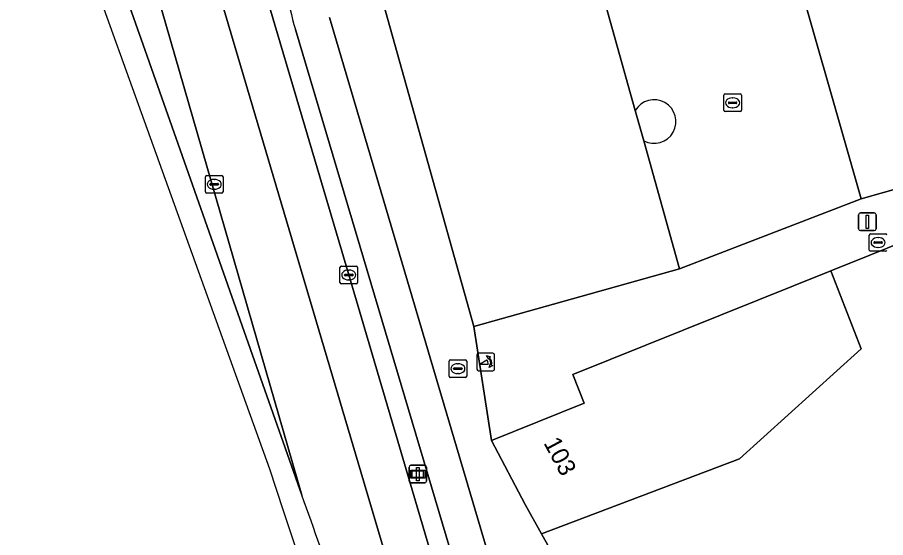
# Model space of a CAD drawing. Extents: x 161881 to 162523, y 381678 to 382381.
# Drawn here: x 161912.49 to 161961.83, y 382173.84 to 382203.41 of the extents above; entities that cross this region are included whole.
import ezdxf

# ---------------------------------------------------------------- set-up
doc = ezdxf.new("R2010")
doc.units = 0
for name, color, linetype in [('IMGEO_Berm_open', 7, 'Continuous'), ('IMGEO_Brandkraan', 7, 'Continuous'), ('IMGEO_Erf', 7, 'Continuous'), ('IMGEO_Fietspad_gesloten', 7, 'Continuous'), ('IMGEO_Kolk', 7, 'Continuous'), ('IMGEO_Lichtmast', 7, 'Continuous'), ('IMGEO_OVBaan_gesloten', 7, 'Continuous'), ('IMGEO_Pand', 7, 'Continuous'), ('IMGEO_Pand_nummerreeks', 7, 'Continuous'), ('IMGEO_Poller', 7, 'Continuous'), ('IMGEO_Rijbaan_lokaal_gesloten', 7, 'Continuous'), ('IMGEO_Rioolput', 7, 'Continuous'), ('IMGEO_Voetpad_open', 7, 'Continuous'), ('IMGEO_Wegwijzer', 7, 'Continuous')]:
    doc.layers.add(name, color=color, linetype=linetype)

msp = doc.modelspace()

# ---------------------------------------------------------------- linework, layer by layer
at = {"layer": 'IMGEO_Berm_open'}
for points in [[(161927.828, 382214.496), (161924.075, 382213.309), (161931.323, 382188.773), (161936.554, 382171.021), (161939.034, 382162.701)], [(161942.345, 382156.802), (161940.724, 382160.936), (161928.289, 382202.717)]]:
    msp.add_lwpolyline(points, dxfattribs=at)
msp.add_arc((161941.219, 382206.588), 13.497, 176.5054, 196.6677, dxfattribs=at)
at = {"layer": 'IMGEO_Brandkraan'}
for p, q in [((161937.021, 382183.017), (161937.021, 382183.869)), ((161937.096, 382183.943), (161937.948, 382183.943)), ((161937.509, 382183.723), (161937.534, 382183.723)), ((161938.022, 382183.869), (161938.022, 382183.017)), ((161937.28, 382183.437), (161937.28, 382183.449)), ((161937.718, 382183.4), (161937.32, 382183.4)), ((161937.323, 382183.486), (161937.721, 382183.486)), ((161937.764, 382183.449), (161937.764, 382183.437)), ((161937.948, 382182.943), (161937.096, 382182.943)), ((161937.532, 382183.163), (161937.507, 382183.163))]:
    msp.add_line(p, q, dxfattribs=at)
for points in [[(161937.021, 382183.017), (161937.021, 382183.869)], [(161937.096, 382183.943), (161937.948, 382183.943)], [(161938.022, 382183.869), (161938.022, 382183.017)], [(161937.948, 382182.943), (161937.096, 382182.943)]]:
    msp.add_lwpolyline(points, dxfattribs=at)
for centre, radius, start, end in [((161937.098, 382183.867), 0.0765, 91.552, 178.448), ((161937.098, 382183.867), 0.0765, 91.552, 178.448), ((161937.946, 382183.867), 0.0765, 1.552, 88.448), ((161937.946, 382183.867), 0.0765, 1.552, 88.448), ((161937.32, 382183.446), 0.0403, 85.8775, 175.7526), ((161937.317, 382183.436), 0.0366, 178.938, 274.7102), ((161937.721, 382183.443), 0.043, 264.8664, 352.4533), ((161937.725, 382183.448), 0.0386, 1.7309, 96.639), ((161937.098, 382183.019), 0.0765, 181.552, 268.448), ((161937.098, 382183.019), 0.0765, 181.552, 268.448), ((161937.946, 382183.019), 0.0765, 271.552, 358.448), ((161937.946, 382183.019), 0.0765, 271.552, 358.448)]:
    msp.add_arc(centre, radius, start, end, dxfattribs=at)
for centre, major_axis, ratio, start_param, end_param in [((161937.508, 382183.443), (-0.387, 0.002), 0.722429, 4.712389, 7.853982), ((161937.533, 382183.443), (-0.39, 0.002), 0.717154, 1.570796, 4.712389)]:
    msp.add_ellipse(centre, major_axis=major_axis, ratio=ratio, start_param=start_param, end_param=end_param, dxfattribs=at)
at = {"layer": 'IMGEO_Erf'}
msp.add_lwpolyline([(161973.133, 382178.713), (161972.537, 382181.136), (161972.251, 382182.296), (161970.726, 382188.493), (161969.41, 382193.324), (161960.926, 382189.901), (161958.71, 382189.01), (161960.433, 382184.575), (161953.525, 382178.311), (161942.282, 382174.056), (161944.712, 382169.68), (161946.857, 382165.818), (161951.006, 382158.348), (161951.08, 382158.217), (161954.13, 382160.506), (161955.129, 382161.266), (161956.752, 382159.101), (161962.375, 382163.488), (161961.231, 382165.014), (161963.943, 382166.855), (161965.48, 382167.819), (161974.385, 382173.626)], close=True, dxfattribs=at)
at = {"layer": 'IMGEO_Fietspad_gesloten'}
for points in [[(161944.221, 382157.439), (161942.82, 382161.229), (161941.571, 382165.037), (161930.226, 382203.414)], [(161928.289, 382202.717), (161940.724, 382160.936), (161942.345, 382156.802)]]:
    msp.add_lwpolyline(points, dxfattribs=at)
msp.add_arc((161941.219, 382206.588), 13.497, 176.5054, 196.6677, dxfattribs=at)
at = {"layer": 'IMGEO_Kolk'}
for p, q in [((161952.71, 382199.059), (161953.562, 382199.059)), ((161952.635, 382198.133), (161952.635, 382198.985)), ((161952.894, 382198.553), (161952.894, 382198.565)), ((161953.332, 382198.516), (161952.934, 382198.516)), ((161952.937, 382198.602), (161953.335, 382198.602)), ((161953.123, 382198.839), (161953.148, 382198.839)), ((161953.378, 382198.565), (161953.378, 382198.553)), ((161953.636, 382198.985), (161953.636, 382198.133)), ((161953.562, 382198.059), (161952.71, 382198.059)), ((161953.146, 382198.279), (161953.121, 382198.279)), ((161960.976, 382191.116), (161961.828, 382191.116)), ((161960.901, 382190.19), (161960.901, 382191.042)), ((161961.16, 382190.61), (161961.16, 382190.622)), ((161961.203, 382190.659), (161961.601, 382190.659)), ((161961.389, 382190.896), (161961.414, 382190.896)), ((161961.644, 382190.622), (161961.644, 382190.61)), ((161961.828, 382190.116), (161960.976, 382190.116)), ((161961.598, 382190.573), (161961.2, 382190.573)), ((161961.412, 382190.336), (161961.387, 382190.336)), ((161930.823, 382188.347), (161930.823, 382189.199)), ((161930.898, 382189.273), (161931.75, 382189.273)), ((161931.824, 382189.199), (161931.824, 382188.347)), ((161931.082, 382188.767), (161931.082, 382188.779)), ((161931.52, 382188.73), (161931.122, 382188.73)), ((161931.125, 382188.816), (161931.523, 382188.816)), ((161931.311, 382189.053), (161931.336, 382189.053)), ((161931.566, 382188.779), (161931.566, 382188.767)), ((161931.75, 382188.273), (161930.898, 382188.273)), ((161931.334, 382188.493), (161931.309, 382188.493))]:
    msp.add_line(p, q, dxfattribs=at)
for points in [[(161952.71, 382199.059), (161953.562, 382199.059)], [(161952.635, 382198.133), (161952.635, 382198.985)], [(161953.636, 382198.985), (161953.636, 382198.133)], [(161953.562, 382198.059), (161952.71, 382198.059)], [(161960.976, 382191.116), (161961.828, 382191.116)], [(161960.901, 382190.19), (161960.901, 382191.042)], [(161961.828, 382190.116), (161960.976, 382190.116)], [(161930.823, 382188.347), (161930.823, 382189.199)], [(161930.898, 382189.273), (161931.75, 382189.273)], [(161931.824, 382189.199), (161931.824, 382188.347)], [(161931.75, 382188.273), (161930.898, 382188.273)]]:
    msp.add_lwpolyline(points, dxfattribs=at)
for centre, radius, start, end in [((161952.712, 382198.983), 0.0765, 91.552, 178.448), ((161952.712, 382198.983), 0.0765, 91.552, 178.448), ((161953.56, 382198.983), 0.0765, 1.552, 88.448), ((161953.56, 382198.983), 0.0765, 1.552, 88.448), ((161952.934, 382198.562), 0.0403, 85.8775, 175.7526), ((161952.931, 382198.552), 0.0366, 178.938, 274.7102), ((161953.335, 382198.559), 0.043, 264.8664, 352.4533), ((161953.339, 382198.564), 0.0386, 1.7309, 96.639), ((161952.712, 382198.135), 0.0765, 181.552, 268.448), ((161952.712, 382198.135), 0.0765, 181.552, 268.448), ((161953.56, 382198.135), 0.0765, 271.552, 358.448), ((161953.56, 382198.135), 0.0765, 271.552, 358.448), ((161960.978, 382191.04), 0.0765, 91.552, 178.448), ((161960.978, 382191.04), 0.0765, 91.552, 178.448), ((161961.826, 382191.04), 0.0765, 1.552, 88.448), ((161961.826, 382191.04), 0.0765, 1.552, 88.448), ((161961.2, 382190.619), 0.0403, 85.8775, 175.7526), ((161961.197, 382190.609), 0.0366, 178.938, 274.7102), ((161961.601, 382190.616), 0.043, 264.8664, 352.4533), ((161961.605, 382190.621), 0.0386, 1.7309, 96.639), ((161960.978, 382190.192), 0.0765, 181.552, 268.448), ((161960.978, 382190.192), 0.0765, 181.552, 268.448), ((161961.826, 382190.192), 0.0765, 271.552, 358.448), ((161961.826, 382190.192), 0.0765, 271.552, 358.448), ((161930.9, 382189.197), 0.0765, 91.552, 178.448), ((161930.9, 382189.197), 0.0765, 91.552, 178.448), ((161931.748, 382189.197), 0.0765, 1.552, 88.448), ((161931.748, 382189.197), 0.0765, 1.552, 88.448), ((161931.122, 382188.776), 0.0403, 85.8775, 175.7526), ((161931.119, 382188.766), 0.0366, 178.938, 274.7102), ((161931.523, 382188.773), 0.043, 264.8664, 352.4533), ((161931.527, 382188.778), 0.0386, 1.7309, 96.639), ((161930.9, 382188.349), 0.0765, 181.552, 268.448), ((161930.9, 382188.349), 0.0765, 181.552, 268.448), ((161931.748, 382188.349), 0.0765, 271.552, 358.448), ((161931.748, 382188.349), 0.0765, 271.552, 358.448)]:
    msp.add_arc(centre, radius, start, end, dxfattribs=at)
for centre, major_axis, ratio, start_param, end_param in [((161953.122, 382198.559), (-0.387, 0.002), 0.722429, 4.712389, 7.853982), ((161953.147, 382198.559), (-0.39, 0.002), 0.717154, 1.570796, 4.712389), ((161961.388, 382190.616), (-0.387, 0.002), 0.722429, 4.712389, 7.853982), ((161961.413, 382190.616), (-0.39, 0.002), 0.717154, 1.570796, 4.712389), ((161931.31, 382188.773), (-0.387, 0.002), 0.722429, 4.712389, 7.853982), ((161931.335, 382188.773), (-0.39, 0.002), 0.717154, 1.570796, 4.712389)]:
    msp.add_ellipse(centre, major_axis=major_axis, ratio=ratio, start_param=start_param, end_param=end_param, dxfattribs=at)
at = {"layer": 'IMGEO_Lichtmast'}
for p, q in [((161960.293, 382191.394), (161960.293, 382192.194)), ((161960.293, 382192.194), (161960.293, 382191.394)), ((161960.393, 382192.294), (161961.183, 382192.294)), ((161961.183, 382192.294), (161960.393, 382192.294)), ((161961.283, 382192.194), (161961.283, 382191.394)), ((161961.283, 382191.394), (161961.283, 382192.194)), ((161961.183, 382191.294), (161960.393, 382191.294)), ((161960.393, 382191.294), (161961.183, 382191.294)), ((161934.747, 382177.052), (161934.747, 382177.852)), ((161934.747, 382177.852), (161934.747, 382177.052)), ((161934.847, 382177.952), (161935.637, 382177.952)), ((161935.637, 382177.952), (161934.847, 382177.952)), ((161935.737, 382177.852), (161935.737, 382177.052)), ((161935.737, 382177.052), (161935.737, 382177.852)), ((161935.637, 382176.952), (161934.847, 382176.952)), ((161934.847, 382176.952), (161935.637, 382176.952))]:
    msp.add_line(p, q, dxfattribs=at)
for points in [[(161960.713, 382192.169), (161960.863, 382192.169), (161960.863, 382191.419), (161960.713, 382191.419), (161960.713, 382192.169)], [(161935.167, 382177.827), (161935.317, 382177.827), (161935.317, 382177.077), (161935.167, 382177.077), (161935.167, 382177.827)]]:
    msp.add_lwpolyline(points, dxfattribs=at)
for centre, start, end in [((161960.393, 382192.194), 90, 180), ((161960.393, 382192.194), 90, 180), ((161961.183, 382192.194), 0, 90), ((161961.183, 382192.194), 360, 90), ((161960.393, 382191.394), 180, 270), ((161960.393, 382191.394), 180, 270), ((161961.183, 382191.394), 270, 0), ((161961.183, 382191.394), 270, 0), ((161934.847, 382177.852), 90, 180), ((161934.847, 382177.852), 90, 180), ((161935.637, 382177.852), 0, 90), ((161935.637, 382177.852), 360, 90), ((161934.847, 382177.052), 180, 270), ((161934.847, 382177.052), 180, 270), ((161935.637, 382177.052), 270, 0), ((161935.637, 382177.052), 270, 0)]:
    msp.add_arc(centre, 0.1, start, end, dxfattribs=at)
at = {"layer": 'IMGEO_OVBaan_gesloten'}
for points in [[(161928.664, 382176.248), (161919.644, 382201.86), (161902.872, 382249.216), (161902.994, 382249.268), (161902.735, 382250), (161899.245, 382259.859), (161894.908, 382272.343), (161893.598, 382276.374), (161889.478, 382288.959), (161888.196, 382293.015), (161887.067, 382296.792), (161886.44, 382296.644)], [(161886.44, 382296.644), (161903.28, 382243.152), (161912.457, 382217.651), (161923.958, 382185.694), (161926.817, 382177.75), (161927.603, 382175.385), (161932.75, 382159.904), (161934.201, 382157.98), (161934.146, 382158.231)]]:
    msp.add_lwpolyline(points, dxfattribs=at)
msp.add_arc((161756.643, 382114.06), 182.916, 15.99869, 19.87555, dxfattribs=at)
at = {"layer": 'IMGEO_Pand'}
for points in [[(161936.623, 382250), (161935.75, 382253.101), (161934.37, 382257.936), (161923.866, 382255.207), (161922.804, 382254.896), (161924.171, 382250), (161936.116, 382207.222), (161932.713, 382206.28), (161938.437, 382185.838), (161950.119, 382189.128), (161948.081, 382196.398), (161947.6, 382198.115), (161945.279, 382206.396), (161951.594, 382208.165), (161950.728, 382211.253), (161947.763, 382210.422), (161946.508, 382214.887), (161945.701, 382217.756)], [(161974.214, 382213.443), (161956.099, 382208.286), (161960.433, 382193.097), (161970.32, 382195.912), (161980.257, 382208.989), (161974.35, 382213.482)], [(161942.282, 382174.056), (161953.525, 382178.311), (161960.433, 382184.575), (161958.71, 382189.01), (161944.048, 382183.118), (161944.705, 382181.484), (161939.439, 382179.367), (161941.352, 382175.73)]]:
    msp.add_lwpolyline(points, close=True, dxfattribs=at)
at = {"layer": 'IMGEO_Poller'}
for p, q in [((161938.606, 382184.231), (161938.606, 382183.424)), ((161938.606, 382184.231), (161938.606, 382183.424)), ((161939.508, 382184.326), (161938.7, 382184.326)), ((161939.508, 382184.326), (161938.7, 382184.326)), ((161939.602, 382183.424), (161939.602, 382184.231)), ((161939.602, 382183.424), (161939.602, 382184.231)), ((161938.7, 382183.329), (161939.508, 382183.329)), ((161938.7, 382183.329), (161939.508, 382183.329))]:
    msp.add_line(p, q, dxfattribs=at)
for points in [[(161939.241, 382183.682), (161938.728, 382183.682), (161939.158, 382183.957)], [(161939.285, 382184.055), (161939.273, 382183.982), (161939.148, 382184.187)], [(161939.148, 382184.187), (161939.379, 382184.121), (161939.308, 382184.089)], [(161939.301, 382183.51), (161939.367, 382183.741), (161939.397, 382183.673)], [(161939.433, 382183.646), (161939.505, 382183.635), (161939.301, 382183.51)]]:
    msp.add_lwpolyline(points, dxfattribs=at)
for centre, radius, start, end in [((161938.7, 382184.231), 0.0946, 90, 180), ((161938.7, 382184.231), 0.0946, 90, 180), ((161939.508, 382184.231), 0.0946, 0, 90), ((161939.508, 382184.231), 0.0946, 0, 90), ((161938.913, 382183.732), 0.332, 351.3247, 42.4854), ((161938.927, 382183.742), 0.476, 351.7527, 41.1691), ((161938.927, 382183.742), 0.516, 349.3569, 42.2912), ((161938.7, 382183.424), 0.0946, 180, 270), ((161938.7, 382183.424), 0.0946, 180, 270), ((161939.508, 382183.424), 0.0946, 270, 0), ((161939.508, 382183.424), 0.0946, 270, 0)]:
    msp.add_arc(centre, radius, start, end, dxfattribs=at)
at = {"layer": 'IMGEO_Rijbaan_lokaal_gesloten'}
for points in [[(161913.245, 382250), (161910.684, 382258.647), (161905.452, 382276.348), (161900.232, 382294.061), (161898.483, 382300.072), (161895.498, 382299.221), (161902.442, 382277.873), (161912.178, 382244.653), (161924.869, 382201.694), (161935.474, 382165.866), (161937.203, 382160.244), (161938.256, 382156.822), (161940.342, 382151.778), (161942.95, 382147.082), (161948.371, 382140.163), (161958.065, 382127.25), (161959.043, 382130.896), (161956.746, 382133.91), (161954.444, 382136.911), (161952.555, 382139.536), (161949.465, 382143.738), (161947.735, 382146.204), (161943.007, 382152.944), (161942.867, 382153.149)], [(161957.883, 382126.571), (161958.065, 382127.25), (161948.371, 382140.163), (161942.95, 382147.082), (161940.342, 382151.778), (161938.256, 382156.822), (161937.203, 382160.244), (161935.474, 382165.866), (161924.869, 382201.694), (161912.178, 382244.653), (161902.442, 382277.873), (161895.498, 382299.221), (161892.954, 382298.496), (161905.745, 382255.61), (161928.664, 382176.248)], [(161902.994, 382249.268), (161902.872, 382249.216), (161919.644, 382201.86), (161928.664, 382176.248), (161905.745, 382255.61), (161892.954, 382298.496)], [(161939.034, 382162.701), (161936.554, 382171.021), (161931.323, 382188.773), (161924.075, 382213.309), (161921.151, 382223.215), (161915.93, 382240.936), (161913.245, 382250)]]:
    msp.add_lwpolyline(points, dxfattribs=at)
msp.add_arc((161756.643, 382114.06), 182.916, 15.99869, 19.87555, dxfattribs=at)
at = {"layer": 'IMGEO_Rioolput'}
for p, q in [((161923.177, 382193.499), (161923.177, 382194.351)), ((161923.252, 382194.425), (161924.104, 382194.425)), ((161923.665, 382194.205), (161923.69, 382194.205)), ((161924.178, 382194.351), (161924.178, 382193.499)), ((161923.436, 382193.919), (161923.436, 382193.931)), ((161923.874, 382193.882), (161923.476, 382193.882)), ((161923.479, 382193.968), (161923.877, 382193.968)), ((161923.688, 382193.645), (161923.663, 382193.645)), ((161923.92, 382193.931), (161923.92, 382193.919)), ((161924.104, 382193.425), (161923.252, 382193.425))]:
    msp.add_line(p, q, dxfattribs=at)
for points in [[(161923.177, 382193.499), (161923.177, 382194.351)], [(161923.252, 382194.425), (161924.104, 382194.425)], [(161924.178, 382194.351), (161924.178, 382193.499)], [(161924.104, 382193.425), (161923.252, 382193.425)]]:
    msp.add_lwpolyline(points, dxfattribs=at)
for centre, radius, start, end in [((161923.254, 382194.349), 0.0765, 91.552, 178.448), ((161923.254, 382194.349), 0.0765, 91.552, 178.448), ((161924.102, 382194.349), 0.0765, 1.552, 88.448), ((161924.102, 382194.349), 0.0765, 1.552, 88.448), ((161923.476, 382193.928), 0.0403, 85.8775, 175.7526), ((161923.473, 382193.918), 0.0366, 178.938, 274.7102), ((161923.877, 382193.925), 0.043, 264.8664, 352.4533), ((161923.881, 382193.93), 0.0386, 1.7309, 96.639), ((161923.254, 382193.501), 0.0765, 181.552, 268.448), ((161923.254, 382193.501), 0.0765, 181.552, 268.448), ((161924.102, 382193.501), 0.0765, 271.552, 358.448), ((161924.102, 382193.501), 0.0765, 271.552, 358.448)]:
    msp.add_arc(centre, radius, start, end, dxfattribs=at)
for centre, major_axis, ratio, start_param, end_param in [((161923.664, 382193.925), (-0.387, 0.002), 0.722429, 4.712389, 7.853982), ((161923.689, 382193.925), (-0.39, 0.002), 0.717154, 1.570796, 4.712389)]:
    msp.add_ellipse(centre, major_axis=major_axis, ratio=ratio, start_param=start_param, end_param=end_param, dxfattribs=at)
at = {"layer": 'IMGEO_Voetpad_open'}
for points in [[(161938.437, 382185.838), (161932.713, 382206.28), (161936.116, 382207.222), (161924.171, 382250), (161922.804, 382254.896), (161923.866, 382255.207), (161923.36, 382256.961), (161922.313, 382256.656), (161920.099, 382264.507), (161922.385, 382268.556), (161921.912, 382270.163), (161923.384, 382272.769), (161924.204, 382273.007), (161923.994, 382273.827), (161925.45, 382276.443), (161927.087, 382276.882), (161929.352, 382280.894), (161929.624, 382283.615)], [(161948.081, 382196.398), (161950.119, 382189.128), (161960.433, 382193.097), (161956.099, 382208.286), (161974.214, 382213.443), (161969.593, 382216.888), (161966.663, 382212.937), (161961.831, 382216.544), (161954.693, 382222.079), (161954.176, 382221.472), (161959.87, 382217.184), (161965.544, 382212.862), (161955.485, 382210.068), (161954.013, 382215.199), (161949.693, 382214.01), (161949.166, 382215.586), (161946.508, 382214.887), (161947.763, 382210.422), (161950.728, 382211.253), (161951.594, 382208.165), (161945.279, 382206.396), (161947.6, 382198.115)], [(161930.226, 382203.414), (161941.571, 382165.037), (161942.82, 382161.229), (161944.221, 382157.439)], [(161947.6, 382198.115), (161948.081, 382196.398)], [(161970.32, 382195.912), (161960.433, 382193.097), (161950.119, 382189.128), (161938.437, 382185.838), (161939.439, 382179.367), (161944.705, 382181.484), (161944.048, 382183.118), (161958.71, 382189.01), (161960.926, 382189.901), (161969.41, 382193.324)], [(161945.674, 382154.504), (161946.79, 382155.183), (161947.43, 382155.664), (161947.52, 382155.544), (161950.144, 382157.513), (161950.054, 382157.633), (161951.006, 382158.348), (161946.857, 382165.818), (161944.712, 382169.68), (161942.282, 382174.056), (161941.352, 382175.73), (161939.439, 382179.367), (161938.437, 382185.838)]]:
    msp.add_lwpolyline(points, dxfattribs=at)
msp.add_arc((161948.671, 382197.489), 1.24, 241.607, 149.6923, dxfattribs=at)
msp.add_arc((161948.671, 382197.489), 1.24, 241.607, 149.6923, dxfattribs=at)
at = {"layer": 'IMGEO_Wegwijzer'}
for p, q in [((161934.747, 382177.052), (161934.747, 382177.852)), ((161934.747, 382177.852), (161934.747, 382177.052)), ((161934.847, 382177.952), (161935.637, 382177.952)), ((161935.637, 382177.952), (161934.847, 382177.952)), ((161935.737, 382177.852), (161935.737, 382177.052)), ((161935.737, 382177.052), (161935.737, 382177.852)), ((161935.637, 382176.952), (161934.847, 382176.952)), ((161934.847, 382176.952), (161935.637, 382176.952))]:
    msp.add_line(p, q, dxfattribs=at)
for points in [[(161934.848, 382177.684), (161935.636, 382177.684), (161935.636, 382177.22), (161934.848, 382177.22), (161934.848, 382177.684)], [(161934.913, 382177.619), (161934.913, 382177.285), (161935.571, 382177.285), (161935.571, 382177.619), (161934.913, 382177.619)]]:
    msp.add_lwpolyline(points, dxfattribs=at)
for centre, start, end in [((161934.847, 382177.852), 90, 180), ((161934.847, 382177.852), 90, 180), ((161935.637, 382177.852), 0, 90), ((161935.637, 382177.852), 360, 90), ((161934.847, 382177.052), 180, 270), ((161934.847, 382177.052), 180, 270), ((161935.637, 382177.052), 270, 0), ((161935.637, 382177.052), 270, 0)]:
    msp.add_arc(centre, 0.1, start, end, dxfattribs=at)

# ---------------------------------------------------------------- texts
at = {"layer": 'IMGEO_Pand_nummerreeks'}
msp.add_text('103', height=1, rotation=298.1582, dxfattribs=at).set_placement((161942.371, 382179.228))

doc.saveas('drawing.dxf')
